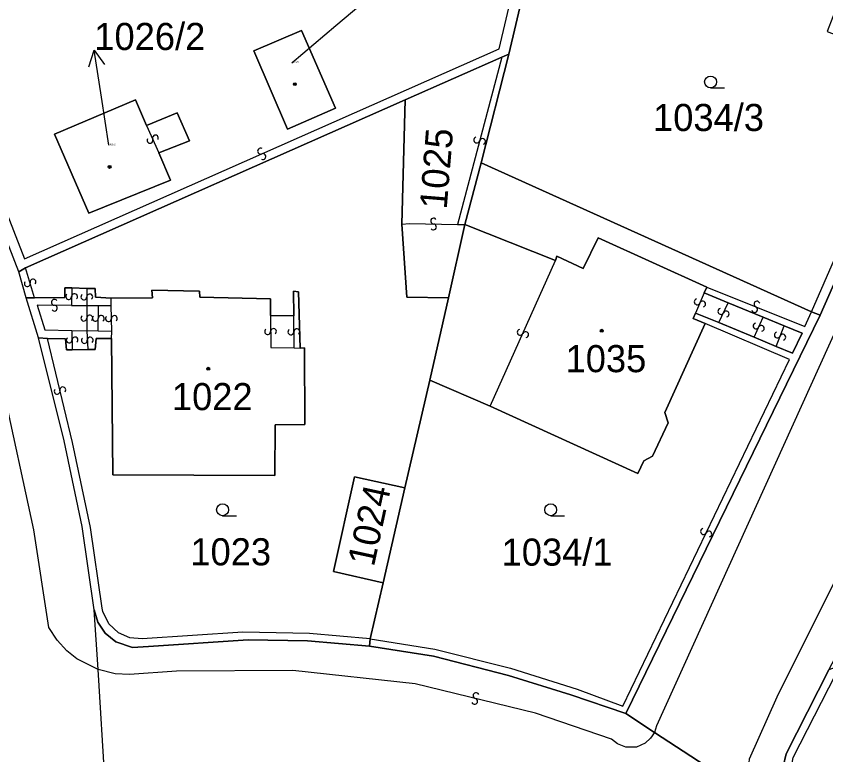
# Model space of a CAD drawing. Extents: x -600309 to -598967, y -1161267 to -1160292.
# Drawn here: x -599774.9 to -599724.2, y -1160429.2 to -1160382.9 of the extents above; entities that cross this region are included whole.
import ezdxf

# ---------------------------------------------------------------- set-up
doc = ezdxf.new("R2010")
doc.units = 0
for name, color, linetype in [('Level 1', 7, 'Continuous'), ('Level 13', 7, 'Continuous'), ('Level 3', 7, 'Continuous'), ('Level 4', 7, 'Continuous'), ('Level 5', 7, 'Continuous'), ('Level 57', 7, 'Continuous'), ('Level 60', 7, 'Continuous'), ('Vrstva 60', 7, 'Continuous')]:
    doc.layers.add(name, color=color, linetype=linetype)

msp = doc.modelspace()

# ---------------------------------------------------------------- linework, layer by layer
at = {"layer": 'Level 1'}
for points in [[(-599774.77, -1160398.92), (-599777.93, -1160390.81), (-599780.89, -1160383.42), (-599784.66, -1160374.75), (-599787.18, -1160368.88)], [(-599741.53, -1160374.45), (-599744.07, -1160385.29)], [(-599757.93, -1160389.98), (-599760.04, -1160385.08), (-599757.05, -1160383.79), (-599754.93, -1160388.66), (-599757.93, -1160389.98)], [(-599744.07, -1160385.29), (-599745.81, -1160392.1)], [(-599744.52, -1160385.47), (-599744.07, -1160385.29)], [(-599750.57, -1160388.15), (-599744.52, -1160385.47)], [(-599724.57, -1160401.65), (-599717.84, -1160386.36)], [(-599774.35, -1160398.67), (-599750.57, -1160388.15)], [(-599766, -1160391.47), (-599765.26, -1160393.19), (-599770.39, -1160395.25), (-599772.53, -1160390.3), (-599767.46, -1160388.15), (-599766.77, -1160389.75)], [(-599750.57, -1160388.15), (-599750.77, -1160395.93)], [(-599766.77, -1160389.75), (-599764.85, -1160388.96), (-599764.08, -1160390.72), (-599766, -1160391.47)], [(-599745.81, -1160392.1), (-599746.82, -1160395.96)], [(-599745.81, -1160392.1), (-599725.11, -1160401.43)], [(-599750.77, -1160395.93), (-599750.47, -1160400.51), (-599747.86, -1160400.55)], [(-599746.82, -1160395.96), (-599747.86, -1160400.55)], [(-599741.14, -1160398.21), (-599746.82, -1160395.96)], [(-599731.67, -1160399.88), (-599738.48, -1160396.8), (-599739.41, -1160398.71), (-599741.06, -1160397.95), (-599741.14, -1160398.21)], [(-599774.77, -1160398.92), (-599774.35, -1160398.67)], [(-599774.31, -1160400.55), (-599774.77, -1160398.92)], [(-599773.78, -1160400.56), (-599771.88, -1160400.54), (-599771.88, -1160399.93), (-599771.45, -1160399.94)], [(-599771.45, -1160399.94), (-599770.51, -1160399.97)], [(-599770.51, -1160399.97), (-599769.99, -1160399.98), (-599769.96, -1160400.52), (-599768.98, -1160400.57)], [(-599768.98, -1160400.57), (-599766.4, -1160400.55), (-599766.44, -1160400.07), (-599763.46, -1160400.15), (-599763.43, -1160400.52), (-599759.01, -1160400.63), (-599759, -1160401.67)], [(-599757.55, -1160401.69), (-599757.56, -1160400.14), (-599757.24, -1160400.18), (-599757.14, -1160403.71)], [(-599731.83, -1160400.25), (-599731.67, -1160399.88)], [(-599773.53, -1160403.07), (-599774.31, -1160400.55)], [(-599774.31, -1160400.55), (-599773.78, -1160400.56)], [(-599747.86, -1160400.55), (-599749.03, -1160405.71)], [(-599730.33, -1160400.87), (-599731.83, -1160400.25)], [(-599728.13, -1160401.77), (-599730.33, -1160400.87)], [(-599759, -1160401.67), (-599757.55, -1160401.69)], [(-599736.75, -1160426.62), (-599724.57, -1160401.65)], [(-599731.77, -1160402.17), (-599732.52, -1160401.85), (-599732.37, -1160401.51)], [(-599732.37, -1160401.51), (-599730.91, -1160402.11)], [(-599725.11, -1160401.43), (-599724.57, -1160401.65)], [(-599745.24, -1160407.36), (-599736, -1160411.58), (-599735.61, -1160410.78), (-599735.08, -1160410.49), (-599734.08, -1160408.4), (-599734.3, -1160407.74), (-599731.77, -1160402.17)], [(-599730.91, -1160402.11), (-599728.7, -1160403.03)], [(-599726.83, -1160402.31), (-599728.13, -1160401.77)], [(-599727.33, -1160403.6), (-599726.29, -1160404.03), (-599725.7, -1160402.78), (-599726.83, -1160402.31)], [(-599772.97, -1160403.11), (-599773.53, -1160403.07)], [(-599770.04, -1160420.13), (-599770.81, -1160414.89), (-599771.92, -1160409.53), (-599773.53, -1160403.07)], [(-599771.42, -1160403.81), (-599771.79, -1160403.81), (-599771.84, -1160403.13), (-599772.97, -1160403.11)], [(-599768.96, -1160403.1), (-599769.92, -1160403.1), (-599769.99, -1160403.79), (-599770.45, -1160403.8)], [(-599757.14, -1160403.71), (-599756.88, -1160403.69), (-599756.86, -1160408.49), (-599758.72, -1160408.52), (-599758.74, -1160411.7), (-599768.89, -1160411.66), (-599768.96, -1160403.1)], [(-599728.7, -1160403.03), (-599727.33, -1160403.6)], [(-599770.45, -1160403.8), (-599771.42, -1160403.81)], [(-599749.03, -1160405.71), (-599750.59, -1160412.47)], [(-599749.03, -1160405.71), (-599745.24, -1160407.36)], [(-599750.59, -1160412.47), (-599753.75, -1160411.79), (-599755.06, -1160417.71), (-599751.95, -1160418.43)], [(-599750.59, -1160412.47), (-599751.95, -1160418.43)], [(-599751.95, -1160418.43), (-599752.75, -1160421.93)], [(-599752.81, -1160422.4), (-599756.69, -1160422.07), (-599760.4, -1160422), (-599766.64, -1160422.41), (-599767.65, -1160422.49), (-599768.69, -1160422.12), (-599769.35, -1160421.59), (-599769.81, -1160420.9), (-599770.04, -1160420.13)], [(-599769.8, -1160423.87), (-599770.04, -1160420.13)], [(-599752.75, -1160421.93), (-599752.81, -1160422.4)], [(-599736.75, -1160426.62), (-599740.19, -1160425.45), (-599744.09, -1160424.23), (-599748.8, -1160423.03), (-599752.81, -1160422.4)], [(-599769.35, -1160431.06), (-599769.8, -1160423.87)], [(-599724.03, -1160423.89), (-599726.69, -1160429.15), (-599726.88, -1160429.94), (-599726.96, -1160430.74), (-599726.87, -1160431.62), (-599726.6, -1160432.64), (-599726.04, -1160433.64)], [(-599734.94, -1160427.81), (-599736.75, -1160426.62)], [(-599729.02, -1160431.68), (-599734.94, -1160427.81)]]:
    msp.add_lwpolyline(points, dxfattribs=at)
at = {"layer": 'Level 13'}
for centre, start, end in [((-599766.211, -1160390.536), 331.4896, 203.5876), ((-599746.078, -1160390.662), 112.3663, 344.9563), ((-599766.548, -1160390.684), 151.2751, 23.8651), ((-599745.722, -1160390.759), 292.5808, 164.6788), ((-599759.623, -1160391.361), 61.2493, 293.3473), ((-599759.476, -1160391.699), 241.0349, 113.6249), ((-599748.785, -1160395.746), 36.227, 268.325), ((-599748.794, -1160396.114), 216.0125, 88.6025), ((-599774.237, -1160399.672), 144.1554, 16.2534), ((-599773.884, -1160399.568), 323.9409, 196.5309), ((-599772.538, -1160400.836), 36.893, 269.483), ((-599771.644, -1160400.478), 126.6326, 359.2226), ((-599771.276, -1160400.483), 306.8471, 178.9451), ((-599770.694, -1160400.499), 127.1583, 359.7483), ((-599770.326, -1160400.502), 307.3727, 179.4707), ((-599732.269, -1160400.807), 103.9597, 336.5497), ((-599772.543, -1160401.204), 217.1075, 89.2055), ((-599731.931, -1160400.954), 284.1741, 156.2721), ((-599728.669, -1160401.29), 195.2443, 67.8343), ((-599728.53, -1160400.95), 15.4588, 247.5568), ((-599770.326, -1160401.832), 307.3727, 179.4707), ((-599769.606, -1160401.853), 306.4466, 179.0366), ((-599730.786, -1160401.41), 102.3053, 334.4033), ((-599730.454, -1160401.569), 282.0908, 154.6808), ((-599770.694, -1160401.829), 127.1583, 359.7483), ((-599769.974, -1160401.846), 126.661, 358.759), ((-599769.154, -1160401.863), 128.7785, 0.8765), ((-599768.786, -1160401.856), 308.564, 181.154), ((-599728.587, -1160402.322), 103.0316, 335.1296), ((-599759.184, -1160402.67), 127.4433, 0.0333), ((-599758.816, -1160402.671), 307.6578, 179.7558), ((-599757.724, -1160402.691), 128.2321, 0.3301), ((-599757.356, -1160402.688), 308.0177, 180.6077), ((-599743.358, -1160402.713), 103.2362, 335.3342), ((-599743.022, -1160402.866), 283.0217, 155.6117), ((-599728.253, -1160402.477), 282.8172, 155.4072), ((-599771.614, -1160403.202), 128.1052, 0.6952), ((-599771.246, -1160403.199), 308.3197, 180.4177), ((-599770.664, -1160403.229), 130.094, 2.684), ((-599770.296, -1160403.212), 310.3084, 182.4064), ((-599727.251, -1160402.892), 106.1866, 338.2846), ((-599726.909, -1160403.027), 285.9721, 158.5621), ((-599772.011, -1160406.328), 320.6972, 193.2872), ((-599772.37, -1160406.412), 140.9117, 13.0097), ((-599731.876, -1160415.209), 101.7112, 333.8092), ((-599731.544, -1160415.37), 281.4967, 154.0867), ((-599746.126, -1160425.501), 23.5161, 256.1061), ((-599746.215, -1160425.859), 203.7305, 75.8285)]:
    msp.add_arc(centre, 0.184, start, end, dxfattribs=at)
at = {"layer": 'Level 3'}
for points in [[(-599769.8, -1160423.87), (-599771.13, -1160423.2), (-599771.76, -1160422.68), (-599772.36, -1160422.03), (-599772.88, -1160421.22), (-599773.82, -1160415.1), (-599775.78, -1160406.11), (-599778.62, -1160396.57), (-599784.65, -1160382.2), (-599800.96, -1160344.07), (-599799.14, -1160340.78)], [(-599707.62, -1160354.61), (-599705.16, -1160358.92), (-599710.95, -1160374.65), (-599734.81, -1160427.4), (-599734.94, -1160427.81)], [(-599693.63, -1160364.77), (-599702.42, -1160368.91), (-599706.09, -1160378.54), (-599718.81, -1160408.27), (-599723.43, -1160417.89), (-599727.28, -1160425.59), (-599729.02, -1160429.48), (-599729.12, -1160430.52), (-599729.02, -1160431.68)], [(-599786.69, -1160368.67), (-599784.06, -1160374.74), (-599780.44, -1160383.16), (-599777.33, -1160390.64), (-599774.41, -1160398.11), (-599744.68, -1160384.95), (-599742.13, -1160374.11)], [(-599744.52, -1160385.47), (-599747.29, -1160395.96)], [(-599725.11, -1160401.43), (-599718.41, -1160386.07)], [(-599766.77, -1160389.75), (-599766, -1160391.47)], [(-599750.77, -1160395.93), (-599750.29, -1160395.9), (-599747.29, -1160395.96)], [(-599747.29, -1160395.96), (-599746.82, -1160395.96)], [(-599745.24, -1160407.36), (-599741.14, -1160398.21)], [(-599773.78, -1160400.56), (-599774.35, -1160398.67)], [(-599771.45, -1160399.94), (-599771.46, -1160401.03)], [(-599770.51, -1160399.97), (-599770.51, -1160401.03)], [(-599731.67, -1160399.88), (-599725.53, -1160402.35), (-599725.11, -1160401.43)], [(-599768.99, -1160401.04), (-599768.98, -1160400.57)], [(-599731.83, -1160400.25), (-599732.37, -1160401.51)], [(-599771.46, -1160401.03), (-599773.62, -1160401.02), (-599773.15, -1160402.56), (-599771.44, -1160402.6)], [(-599771.46, -1160401.03), (-599770.51, -1160401.03)], [(-599770.51, -1160401.03), (-599770.51, -1160402.63)], [(-599770.51, -1160401.03), (-599769.78, -1160401.04)], [(-599769.8, -1160402.65), (-599769.78, -1160401.04)], [(-599769.78, -1160401.04), (-599768.99, -1160401.04)], [(-599768.95, -1160402.67), (-599768.99, -1160401.04)], [(-599730.91, -1160402.11), (-599730.33, -1160400.87)], [(-599759, -1160401.67), (-599758.99, -1160403.68), (-599757.52, -1160403.69)], [(-599757.52, -1160403.69), (-599757.55, -1160401.69)], [(-599752.75, -1160421.93), (-599748.7, -1160422.59), (-599743.96, -1160423.77), (-599739.8, -1160425.1), (-599736.93, -1160426.15), (-599726.49, -1160404.42), (-599731.77, -1160402.17)], [(-599728.7, -1160403.03), (-599728.13, -1160401.77)], [(-599771.44, -1160402.6), (-599771.42, -1160403.81)], [(-599771.44, -1160402.6), (-599770.51, -1160402.63)], [(-599770.51, -1160402.63), (-599770.45, -1160403.8)], [(-599769.8, -1160402.65), (-599770.51, -1160402.63)], [(-599768.95, -1160402.67), (-599769.8, -1160402.65)], [(-599768.96, -1160403.1), (-599768.95, -1160402.67)], [(-599727.33, -1160403.6), (-599726.83, -1160402.31)], [(-599752.75, -1160421.93), (-599756.56, -1160421.6), (-599760.73, -1160421.53), (-599767.04, -1160421.94), (-599767.81, -1160421.88), (-599768.52, -1160421.57), (-599769.12, -1160420.99), (-599769.5, -1160420.22), (-599769.55, -1160420.02), (-599770.27, -1160414.96), (-599771.4, -1160409.63), (-599772.97, -1160403.11)], [(-599757.52, -1160403.69), (-599757.14, -1160403.71)], [(-599734.94, -1160427.81), (-599735.19, -1160428.16), (-599735.52, -1160428.48), (-599736.07, -1160428.74), (-599736.74, -1160428.73), (-599737.26, -1160428.53), (-599737.64, -1160428.23), (-599742.4, -1160426.59), (-599749.94, -1160424.76), (-599757.6, -1160423.93), (-599764.89, -1160423.96), (-599767.83, -1160424.18), (-599768.74, -1160424.14), (-599769.8, -1160423.87)], [(-599711.82, -1160444.91), (-599725.59, -1160433.35), (-599726.12, -1160432.45), (-599726.41, -1160431.38), (-599726.43, -1160430.34), (-599726.26, -1160429.38), (-599723.59, -1160424.15), (-599722.92, -1160423.98), (-599723.3, -1160423.62), (-599724.03, -1160423.89)]]:
    msp.add_lwpolyline(points, dxfattribs=at)
at = {"layer": 'Level 5'}
for p, q in [((-599731.43, -1160387.4), (-599730.555, -1160387.4)), ((-599762, -1160414.22), (-599761.125, -1160414.22)), ((-599741.45, -1160414.22), (-599740.575, -1160414.22))]:
    msp.add_line(p, q, dxfattribs=at)
for centre, radius in [((-599731.43, -1160387.025), 0.375), ((-599757.48, -1160387.16), 0.09), ((-599757.48, -1160387.16), 0.0521), ((-599769.08, -1160392.35), 0.09), ((-599769.08, -1160392.35), 0.0521), ((-599738.25, -1160402.62), 0.09), ((-599738.25, -1160402.62), 0.0521), ((-599762.9, -1160405), 0.09), ((-599762.9, -1160405), 0.0521), ((-599762, -1160413.845), 0.375), ((-599741.45, -1160413.845), 0.375)]:
    msp.add_circle(centre, radius, dxfattribs=at)
at = {"layer": 'Level 57'}
for p, q in [((-599754.909, -1160383.48), (-599752.62, -1160381.54)), ((-599757.67, -1160385.82), (-599754.909, -1160383.48)), ((-599769.593, -1160387.986), (-599770.04, -1160385.02)), ((-599769.14, -1160390.99), (-599769.593, -1160387.986))]:
    msp.add_line(p, q, dxfattribs=at)
msp.add_lwpolyline([(-599770.386, -1160386.083), (-599770.04, -1160385.02), (-599769.397, -1160385.934)], dxfattribs=at)
at = {"layer": 'Level 60'}
for points in [[(-599776.23, -1160373.99), (-599767.99, -1160370.36), (-599769.1, -1160367.52), (-599768.34, -1160367.23), (-599768.1, -1160366.76), (-599768.05, -1160366.14), (-599770.29, -1160361.18), (-599768.55, -1160358.5), (-599763.48, -1160361.43), (-599742.13, -1160374.11), (-599741.53, -1160374.45), (-599744.07, -1160385.29), (-599744.52, -1160385.47), (-599750.57, -1160388.15), (-599774.35, -1160398.67), (-599774.77, -1160398.92), (-599777.93, -1160390.81)], [(-599729.02, -1160431.68), (-599734.94, -1160427.81), (-599736.75, -1160426.62), (-599724.57, -1160401.65), (-599717.84, -1160386.36)], [(-599769.35, -1160431.06), (-599769.8, -1160423.87), (-599770.04, -1160420.13), (-599769.81, -1160420.9), (-599769.35, -1160421.59), (-599768.69, -1160422.12), (-599767.65, -1160422.49), (-599766.64, -1160422.41), (-599760.4, -1160422), (-599756.69, -1160422.07), (-599752.81, -1160422.4), (-599748.8, -1160423.03), (-599744.09, -1160424.23), (-599740.19, -1160425.45), (-599736.75, -1160426.62), (-599734.94, -1160427.81), (-599729.02, -1160431.68)], [(-599724.03, -1160423.89), (-599726.69, -1160429.15), (-599726.88, -1160429.94)]]:
    msp.add_lwpolyline(points, dxfattribs=at)
for points in [[(-599717.84, -1160386.36), (-599724.57, -1160401.65), (-599725.11, -1160401.43), (-599745.81, -1160392.1), (-599744.07, -1160385.29), (-599741.53, -1160374.45), (-599741.23, -1160373.04), (-599736.86, -1160374.75), (-599722.71, -1160380.15), (-599724.13, -1160383.85), (-599718.41, -1160386.07)], [(-599757.93, -1160389.98), (-599760.04, -1160385.08), (-599757.05, -1160383.79), (-599754.93, -1160388.66)], [(-599760.04, -1160385.08), (-599757.93, -1160389.98), (-599754.93, -1160388.66), (-599757.05, -1160383.79)], [(-599750.77, -1160395.93), (-599750.57, -1160388.15), (-599744.52, -1160385.47), (-599744.07, -1160385.29), (-599745.81, -1160392.1), (-599746.82, -1160395.96), (-599747.86, -1160400.55), (-599750.47, -1160400.51)], [(-599773.78, -1160400.56), (-599774.31, -1160400.55), (-599774.77, -1160398.92), (-599774.35, -1160398.67), (-599750.57, -1160388.15), (-599750.77, -1160395.93), (-599750.47, -1160400.51), (-599747.86, -1160400.55), (-599749.03, -1160405.71), (-599750.59, -1160412.47), (-599753.75, -1160411.79), (-599755.06, -1160417.71), (-599751.95, -1160418.43), (-599752.75, -1160421.93), (-599752.81, -1160422.4), (-599756.69, -1160422.07), (-599760.4, -1160422), (-599766.64, -1160422.41), (-599767.65, -1160422.49), (-599768.69, -1160422.12), (-599769.35, -1160421.59), (-599769.81, -1160420.9), (-599770.04, -1160420.13), (-599770.81, -1160414.89), (-599771.92, -1160409.53), (-599773.53, -1160403.07), (-599772.97, -1160403.11), (-599771.84, -1160403.13), (-599771.79, -1160403.81), (-599771.42, -1160403.81), (-599770.45, -1160403.8), (-599769.99, -1160403.79), (-599769.92, -1160403.1), (-599768.96, -1160403.1), (-599768.89, -1160411.66), (-599758.74, -1160411.7), (-599758.72, -1160408.52), (-599756.86, -1160408.49), (-599756.88, -1160403.69), (-599757.14, -1160403.71), (-599757.24, -1160400.18), (-599757.56, -1160400.14), (-599757.55, -1160401.69), (-599759, -1160401.67), (-599759.01, -1160400.63), (-599763.43, -1160400.52), (-599763.46, -1160400.15), (-599766.44, -1160400.07), (-599766.4, -1160400.55), (-599768.98, -1160400.57), (-599769.96, -1160400.52), (-599769.99, -1160399.98), (-599770.51, -1160399.97), (-599771.45, -1160399.94), (-599771.88, -1160399.93), (-599771.88, -1160400.54)], [(-599770.39, -1160395.25), (-599772.53, -1160390.3), (-599767.46, -1160388.15), (-599766.77, -1160389.75), (-599764.85, -1160388.96), (-599764.08, -1160390.72), (-599766, -1160391.47), (-599765.26, -1160393.19)], [(-599772.53, -1160390.3), (-599770.39, -1160395.25), (-599765.26, -1160393.19), (-599766, -1160391.47), (-599764.08, -1160390.72), (-599764.85, -1160388.96), (-599766.77, -1160389.75), (-599767.46, -1160388.15)], [(-599724.57, -1160401.65), (-599736.75, -1160426.62), (-599740.19, -1160425.45), (-599744.09, -1160424.23), (-599748.8, -1160423.03), (-599752.81, -1160422.4), (-599752.75, -1160421.93), (-599751.95, -1160418.43), (-599750.59, -1160412.47), (-599749.03, -1160405.71), (-599745.24, -1160407.36), (-599736, -1160411.58), (-599735.61, -1160410.78), (-599735.08, -1160410.49), (-599734.08, -1160408.4), (-599734.3, -1160407.74), (-599731.77, -1160402.17), (-599732.52, -1160401.85), (-599732.37, -1160401.51), (-599730.91, -1160402.11), (-599728.7, -1160403.03), (-599727.33, -1160403.6), (-599726.29, -1160404.03), (-599725.7, -1160402.78), (-599726.83, -1160402.31), (-599728.13, -1160401.77), (-599730.33, -1160400.87), (-599731.83, -1160400.25), (-599731.67, -1160399.88), (-599738.48, -1160396.8), (-599739.41, -1160398.71), (-599741.06, -1160397.95), (-599741.14, -1160398.21), (-599746.82, -1160395.96), (-599745.81, -1160392.1), (-599725.11, -1160401.43)], [(-599749.03, -1160405.71), (-599747.86, -1160400.55), (-599746.82, -1160395.96), (-599741.14, -1160398.21), (-599741.06, -1160397.95), (-599739.41, -1160398.71), (-599738.48, -1160396.8), (-599731.67, -1160399.88), (-599731.83, -1160400.25), (-599730.33, -1160400.87), (-599728.13, -1160401.77), (-599726.83, -1160402.31), (-599725.7, -1160402.78), (-599726.29, -1160404.03), (-599727.33, -1160403.6), (-599728.7, -1160403.03), (-599730.91, -1160402.11), (-599732.37, -1160401.51), (-599732.52, -1160401.85), (-599731.77, -1160402.17), (-599734.3, -1160407.74), (-599734.08, -1160408.4), (-599735.08, -1160410.49), (-599735.61, -1160410.78), (-599736, -1160411.58), (-599745.24, -1160407.36)], [(-599773.53, -1160403.07), (-599774.31, -1160400.55), (-599773.78, -1160400.56), (-599771.88, -1160400.54), (-599771.88, -1160399.93), (-599771.45, -1160399.94), (-599770.51, -1160399.97), (-599769.99, -1160399.98), (-599769.96, -1160400.52), (-599768.98, -1160400.57), (-599766.4, -1160400.55), (-599766.44, -1160400.07), (-599763.46, -1160400.15), (-599763.43, -1160400.52), (-599759.01, -1160400.63), (-599759, -1160401.67), (-599757.55, -1160401.69), (-599757.56, -1160400.14), (-599757.24, -1160400.18), (-599757.14, -1160403.71), (-599756.88, -1160403.69), (-599756.86, -1160408.49), (-599758.72, -1160408.52), (-599758.74, -1160411.7), (-599768.89, -1160411.66), (-599768.96, -1160403.1), (-599769.92, -1160403.1), (-599769.99, -1160403.79), (-599770.45, -1160403.8), (-599771.42, -1160403.81), (-599771.79, -1160403.81), (-599771.84, -1160403.13), (-599772.97, -1160403.11)], [(-599716.05, -1160407.17), (-599715.55, -1160407.4), (-599689.34, -1160418.15), (-599703.97, -1160435.56), (-599708.4, -1160440.84), (-599711.82, -1160444.91), (-599712.15, -1160445.3), (-599726.04, -1160433.64), (-599726.6, -1160432.64), (-599726.87, -1160431.62), (-599726.96, -1160430.74), (-599726.88, -1160429.94), (-599726.69, -1160429.15), (-599724.03, -1160423.89), (-599722.8, -1160421.55), (-599719.24, -1160414)], [(-599753.75, -1160411.79), (-599750.59, -1160412.47), (-599751.95, -1160418.43), (-599755.06, -1160417.71)]]:
    msp.add_lwpolyline(points, close=True, dxfattribs=at)
at = {"layer": 'Vrstva 60'}
msp.add_lwpolyline([(-599774.96, -1160546.04), (-599766.92, -1160545.68), (-599764.38, -1160545.58), (-599764.8, -1160534.77), (-599764.61, -1160532.99), (-599765.14, -1160520.33), (-599765.8, -1160507.69), (-599766.13, -1160501.2), (-599766.39, -1160494.69), (-599766.71, -1160488.02), (-599767.04, -1160481.55), (-599767.63, -1160467.42), (-599769.09, -1160435.15), (-599769.35, -1160431.06), (-599769.8, -1160423.87), (-599770.04, -1160420.13), (-599770.81, -1160414.89), (-599771.92, -1160409.53), (-599773.53, -1160403.07), (-599774.31, -1160400.55), (-599774.77, -1160398.92), (-599777.93, -1160390.81)], dxfattribs=at)

# ---------------------------------------------------------------- texts
at = {"layer": 'Level 4'}
for s, height, p in [('1026/3', 0.1, (-599757.67, -1160385.82)), ('1034/3', 1.7, (-599735.038, -1160390.1)), ('1026/2', 0.1, (-599769.14, -1160390.99)), ('1035', 1.7, (-599740.517, -1160405.22)), ('1022', 1.7, (-599765.179, -1160407.6)), ('1023', 1.7, (-599764.021, -1160417.33)), ('1034/1', 1.7, (-599744.524, -1160417.35))]:
    msp.add_text(s, height=height, dxfattribs=at).set_placement(p)
for s, rotation, p in [('1025', 85.3331, (-599747.965, -1160395.038)), ('1024', 77.8191, (-599752.526, -1160417.466))]:
    msp.add_text(s, height=1.7, rotation=rotation, dxfattribs=at).set_placement(p)
at = {"layer": 'Level 57'}
msp.add_text('1026/2', height=1.7, dxfattribs=at).set_placement((-599770.04, -1160385.02))

doc.saveas('drawing.dxf')
